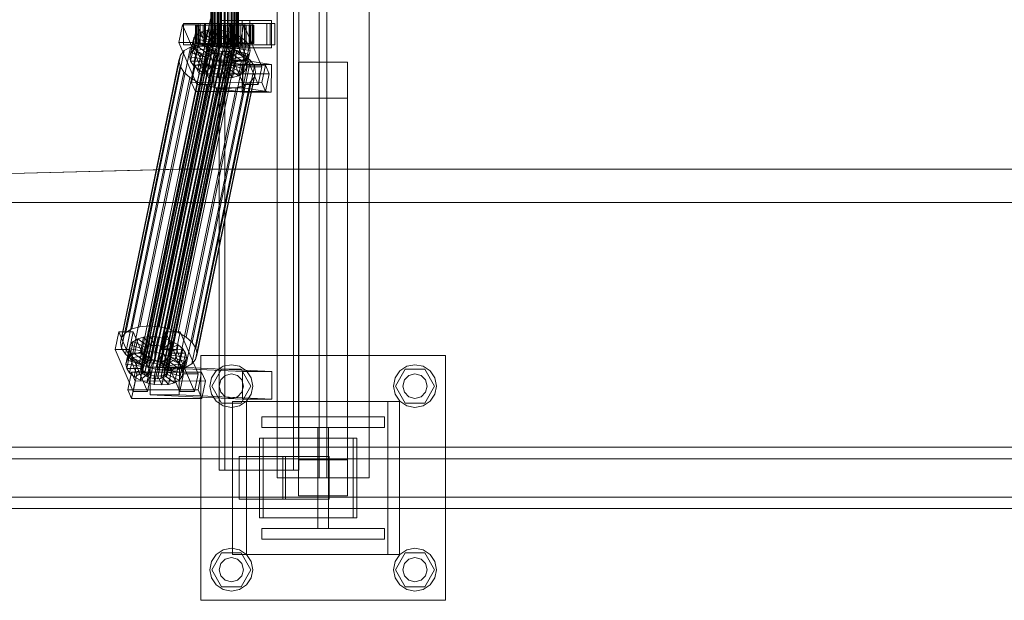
# Model space of a CAD drawing. Header units: millimetres. Extents: x -2233 to 65662, y -50530 to 6847.
# Tile 401 of 656: x 16249 to 16892, y -18510 to -18130. Entities that reach past the tile are written whole.
import ezdxf

# ---------------------------------------------------------------- set-up
doc = ezdxf.new("R2010")
doc.units = ezdxf.units.MM
doc.layers.add('superior_C02', color=7, linetype='Continuous', lineweight=0)

msp = doc.modelspace()

# ---------------------------------------------------------------- linework, layer by layer
at = {"layer": 'superior_C02'}
for p, q in [((16379.065, -17575), (16379.065, -18425)), ((16382.642, -18425), (16382.642, -17575)), ((16416.947, -17570), (16416.947, -18430)), ((16427.556, -18425), (16427.556, -17575)), ((16431.133, -17575), (16431.133, -18425)), ((16444.447, -17570), (16444.447, -18430)), ((16449.447, -18430), (16449.447, -17570)), ((16476.947, -18430), (16476.947, -17570)), ((16373.574, -18148), (16373.574, -17852)), ((16373.785, -18148), (16373.785, -17852)), ((16373.975, -18148), (16373.975, -17852)), ((16374.595, -18148), (16374.595, -17852)), ((16374.962, -18148), (16374.962, -17852)), ((16375.948, -18148), (16375.948, -17852)), ((16376.467, -18148), (16376.467, -17852)), ((16377.752, -18148), (16377.752, -17852)), ((16378.388, -18148), (16378.388, -17852)), ((16379.884, -18148), (16379.884, -17852)), ((16380.594, -18148), (16380.594, -17852)), ((16382.199, -18148), (16382.199, -17852)), ((16382.934, -18148), (16382.934, -17852)), ((16384.539, -18148), (16384.539, -17852)), ((16385.249, -18148), (16385.249, -17852)), ((16386.744, -18148), (16386.744, -17852)), ((16387.381, -18148), (16387.381, -17852)), ((16388.665, -18148), (16388.665, -17852)), ((16389.185, -18148), (16389.185, -17852)), ((16390.17, -18148), (16390.17, -17852)), ((16390.538, -18148), (16390.538, -17852)), ((16391.157, -17852), (16391.157, -18148)), ((16391.347, -18148), (16391.347, -17852)), ((16391.559, -18148), (16391.559, -17852)), ((16354.977, -18133.859), (16352.597, -18145.327)), ((16373.217, -18130), (16352.815, -18228.298)), ((16354.593, -18228.298), (16374.996, -18130)), ((16364.523, -18133.847), (16354.977, -18133.859)), ((16366.728, -18161.391), (16354.977, -18133.859)), ((16365.211, -18133), (16355.665, -18133)), ((16355.665, -18133), (16355.665, -18147)), ((16369.972, -18133), (16355.665, -18133)), ((16362.142, -18145.315), (16364.523, -18133.847)), ((16364.028, -18134), (16363.582, -18134)), ((16363.582, -18134), (16373.574, -18134)), ((16363.582, -18146), (16363.582, -18134)), ((16363.582, -18134), (16364.43, -18134)), ((16365.737, -18134), (16364.028, -18134)), ((16364.028, -18134), (16373.785, -18134)), ((16364.028, -18146), (16364.028, -18134)), ((16364.43, -18134), (16373.975, -18134)), ((16364.43, -18146), (16364.43, -18134)), ((16364.43, -18134), (16366.513, -18134)), ((16364.523, -18133.847), (16376.273, -18161.379)), ((16365.211, -18147), (16365.211, -18133)), ((16365.211, -18133), (16379.517, -18133)), ((16368.594, -18134), (16365.737, -18134)), ((16365.737, -18134), (16374.595, -18134)), ((16365.737, -18146), (16365.737, -18134)), ((16412.331, -18133), (16366.512, -18133)), ((16366.512, -18133), (16366.512, -18147)), ((16369.493, -18133), (16366.512, -18133)), ((16366.513, -18134), (16374.962, -18134)), ((16366.513, -18146), (16366.513, -18134)), ((16366.513, -18134), (16369.691, -18134)), ((16372.402, -18134), (16368.594, -18134)), ((16368.594, -18134), (16375.948, -18134)), ((16368.594, -18146), (16368.594, -18134)), ((16369.493, -18147), (16369.493, -18133)), ((16369.493, -18133), (16415.311, -18133)), ((16369.691, -18134), (16376.467, -18134)), ((16369.691, -18146), (16369.691, -18134)), ((16369.691, -18134), (16373.746, -18134)), ((16369.972, -18147), (16369.972, -18133)), ((16369.972, -18133), (16379.517, -18133)), ((16376.903, -18134), (16372.402, -18134)), ((16372.402, -18134), (16377.752, -18134)), ((16372.402, -18146), (16372.402, -18134)), ((16373.574, -18134), (16373.785, -18134)), ((16373.574, -18134), (16373.574, -18146)), ((16373.975, -18134), (16373.574, -18134)), ((16373.746, -18134), (16378.388, -18134)), ((16373.746, -18146), (16373.746, -18134)), ((16373.746, -18134), (16378.402, -18134)), ((16373.785, -18134), (16374.595, -18134)), ((16373.785, -18134), (16373.785, -18146)), ((16373.975, -18134), (16373.975, -18146)), ((16374.962, -18134), (16373.975, -18134)), ((16374.595, -18134), (16375.948, -18134)), ((16374.595, -18134), (16374.595, -18146)), ((16374.962, -18134), (16374.962, -18146)), ((16376.467, -18134), (16374.962, -18134)), ((16375.948, -18134), (16377.752, -18134)), ((16375.948, -18134), (16375.948, -18146)), ((16376.467, -18134), (16376.467, -18146)), ((16378.388, -18134), (16376.467, -18134)), ((16381.79, -18134), (16376.903, -18134)), ((16376.903, -18134), (16379.884, -18134)), ((16376.903, -18146), (16376.903, -18134)), ((16377.752, -18134), (16379.884, -18134)), ((16377.752, -18134), (16377.752, -18146)), ((16378.388, -18134), (16378.388, -18146)), ((16380.594, -18134), (16378.388, -18134)), ((16378.402, -18134), (16380.594, -18134)), ((16378.402, -18146), (16378.402, -18134)), ((16378.402, -18134), (16383.342, -18134)), ((16379.517, -18133), (16379.517, -18147)), ((16398.967, -18131), (16379.876, -18131)), ((16379.876, -18131), (16379.876, -18149)), ((16394.063, -18131), (16379.876, -18131)), ((16379.884, -18134), (16382.199, -18134)), ((16379.884, -18134), (16379.884, -18146)), ((16380.594, -18134), (16380.594, -18146)), ((16382.934, -18134), (16380.594, -18134)), ((16386.73, -18134), (16381.79, -18134)), ((16381.79, -18134), (16382.199, -18134)), ((16381.79, -18146), (16381.79, -18134)), ((16382.199, -18134), (16384.539, -18134)), ((16382.199, -18134), (16382.199, -18146)), ((16383.342, -18134), (16382.934, -18134)), ((16382.934, -18134), (16382.934, -18146)), ((16385.249, -18134), (16382.934, -18134)), ((16385.523, -18133.821), (16383.142, -18145.289)), ((16383.342, -18146), (16383.342, -18134)), ((16383.342, -18134), (16388.229, -18134)), ((16386.73, -18134), (16384.539, -18134)), ((16384.539, -18134), (16386.744, -18134)), ((16384.539, -18134), (16384.539, -18146)), ((16388.229, -18134), (16385.249, -18134)), ((16385.249, -18134), (16385.249, -18146)), ((16387.381, -18134), (16385.249, -18134)), ((16395.068, -18133.809), (16385.523, -18133.821)), ((16397.273, -18161.353), (16385.523, -18133.821)), ((16395.757, -18133), (16386.211, -18133)), ((16386.211, -18133), (16386.211, -18147)), ((16400.518, -18133), (16386.211, -18133)), ((16391.386, -18134), (16386.73, -18134)), ((16386.73, -18146), (16386.73, -18134)), ((16391.386, -18134), (16386.744, -18134)), ((16386.744, -18134), (16388.665, -18134)), ((16386.744, -18134), (16386.744, -18146)), ((16392.73, -18134), (16387.381, -18134)), ((16387.381, -18134), (16387.381, -18146)), ((16389.185, -18134), (16387.381, -18134)), ((16388.229, -18146), (16388.229, -18134)), ((16388.229, -18134), (16392.73, -18134)), ((16395.441, -18134), (16388.665, -18134)), ((16388.665, -18134), (16390.17, -18134)), ((16388.665, -18134), (16388.665, -18146)), ((16396.539, -18134), (16389.185, -18134)), ((16389.185, -18134), (16389.185, -18146)), ((16390.538, -18134), (16389.185, -18134)), ((16398.619, -18134), (16390.17, -18134)), ((16390.17, -18134), (16391.157, -18134)), ((16390.17, -18134), (16390.17, -18146)), ((16399.395, -18134), (16390.538, -18134)), ((16390.538, -18134), (16390.538, -18146)), ((16391.347, -18134), (16390.538, -18134)), ((16391.157, -18134), (16400.703, -18134)), ((16391.157, -18146), (16391.157, -18134)), ((16391.157, -18134), (16391.559, -18134)), ((16401.104, -18134), (16391.347, -18134)), ((16391.347, -18134), (16391.347, -18146)), ((16391.559, -18134), (16391.347, -18134)), ((16395.441, -18134), (16391.386, -18134)), ((16391.386, -18146), (16391.386, -18134)), ((16401.55, -18134), (16391.559, -18134)), ((16391.559, -18134), (16391.559, -18146)), ((16392.688, -18145.277), (16395.068, -18133.809)), ((16392.73, -18146), (16392.73, -18134)), ((16392.73, -18134), (16396.539, -18134)), ((16394.063, -18149), (16394.063, -18131)), ((16394.063, -18131), (16413.154, -18131)), ((16395.068, -18133.809), (16406.819, -18161.341)), ((16398.619, -18134), (16395.441, -18134)), ((16395.441, -18146), (16395.441, -18134)), ((16395.757, -18147), (16395.757, -18133)), ((16395.757, -18133), (16410.063, -18133)), ((16396.539, -18146), (16396.539, -18134)), ((16396.539, -18134), (16399.395, -18134)), ((16400.703, -18134), (16398.619, -18134)), ((16398.619, -18146), (16398.619, -18134)), ((16398.967, -18149), (16398.967, -18131)), ((16398.967, -18131), (16413.154, -18131)), ((16399.395, -18146), (16399.395, -18134)), ((16399.395, -18134), (16401.104, -18134)), ((16400.518, -18147), (16400.518, -18133)), ((16400.518, -18133), (16410.063, -18133)), ((16400.703, -18134), (16400.703, -18146)), ((16401.55, -18134), (16400.703, -18134)), ((16401.104, -18146), (16401.104, -18134)), ((16401.104, -18134), (16401.55, -18134)), ((16401.55, -18146), (16401.55, -18134)), ((16410.063, -18133), (16410.063, -18147)), ((16412.331, -18147), (16412.331, -18133)), ((16412.331, -18133), (16415.311, -18133)), ((16413.154, -18131), (16413.154, -18149)), ((16415.311, -18133), (16415.311, -18147)), ((16332.096, -18355.022), (16376.471, -18141.224)), ((16334.244, -18354.844), (16378.62, -18141.045)), ((16336.543, -18355.017), (16380.918, -18141.218)), ((16362.33, -18149.985), (16364.37, -18140.156)), ((16364.37, -18140.156), (16362.451, -18142.416)), ((16367.387, -18138.419), (16364.37, -18140.156)), ((16364.37, -18140.156), (16372.85, -18144.203)), ((16365.347, -18148.249), (16367.387, -18138.419)), ((16371.296, -18137.325), (16367.387, -18138.419)), ((16367.387, -18138.419), (16374.28, -18143.38)), ((16369.256, -18147.155), (16371.296, -18137.325)), ((16375.832, -18136.948), (16371.296, -18137.325)), ((16371.296, -18137.325), (16376.131, -18142.862)), ((16373.792, -18146.777), (16375.832, -18136.948)), ((16376.471, -18141.224), (16374.62, -18141.742)), ((16380.684, -18137.313), (16375.832, -18136.948)), ((16375.832, -18136.948), (16378.28, -18142.683)), ((16378.62, -18141.045), (16376.471, -18141.224)), ((16380.918, -18141.218), (16378.62, -18141.045)), ((16378.644, -18147.143), (16380.684, -18137.313)), ((16380.684, -18137.313), (16380.578, -18142.856)), ((16385.523, -18138.396), (16380.684, -18137.313)), ((16383.211, -18141.731), (16380.918, -18141.218)), ((16385.523, -18138.396), (16382.871, -18143.369)), ((16383.483, -18148.226), (16385.523, -18138.396)), ((16390.019, -18140.123), (16385, -18144.188)), ((16390.019, -18140.123), (16385.523, -18138.396)), ((16387.978, -18149.953), (16390.019, -18140.123)), ((16393.864, -18142.377), (16390.019, -18140.123)), ((16327.227, -18331.197), (16365.481, -18146.887)), ((16327.579, -18358.68), (16371.955, -18144.881)), ((16327.857, -18360.017), (16372.232, -18146.218)), ((16327.906, -18357.434), (16372.282, -18143.635)), ((16328.72, -18361.352), (16373.095, -18147.554)), ((16328.815, -18356.363), (16373.191, -18142.565)), ((16330.244, -18355.541), (16374.62, -18141.742)), ((16333.29, -18330.692), (16371.545, -18146.383)), ((16338.835, -18355.53), (16383.211, -18141.731)), ((16339.777, -18331.181), (16378.032, -18146.872)), ((16340.964, -18356.348), (16385.34, -18142.549)), ((16342.786, -18357.415), (16387.161, -18143.617)), ((16344.176, -18358.659), (16388.551, -18144.861)), ((16389.414, -18146.196), (16345.039, -18359.995)), ((16345.316, -18361.332), (16389.692, -18147.533)), ((16352.597, -18145.327), (16362.142, -18145.315)), ((16352.597, -18145.327), (16364.347, -18172.859)), ((16355.665, -18147), (16365.211, -18147)), ((16355.665, -18147), (16369.972, -18147)), ((16359.721, -18154.877), (16361.761, -18145.047)), ((16365.481, -18146.887), (16360.255, -18148.35)), ((16360.306, -18157.698), (16362.347, -18147.868)), ((16360.411, -18152.246), (16362.451, -18142.416)), ((16362.451, -18142.416), (16361.761, -18145.047)), ((16361.761, -18145.047), (16371.615, -18146.52)), ((16361.761, -18145.047), (16362.347, -18147.868)), ((16373.893, -18172.847), (16362.142, -18145.315)), ((16362.347, -18147.868), (16371.892, -18147.856)), ((16362.347, -18147.868), (16364.168, -18150.688)), ((16362.451, -18142.416), (16371.942, -18145.274)), ((16373.574, -18146), (16363.582, -18146)), ((16363.582, -18146), (16364.028, -18146)), ((16364.43, -18146), (16363.582, -18146)), ((16373.785, -18146), (16364.028, -18146)), ((16364.028, -18146), (16365.737, -18146)), ((16373.975, -18146), (16364.43, -18146)), ((16366.513, -18146), (16364.43, -18146)), ((16379.517, -18147), (16365.211, -18147)), ((16365.347, -18148.249), (16369.256, -18147.155)), ((16371.545, -18146.383), (16365.481, -18146.887)), ((16374.595, -18146), (16365.737, -18146)), ((16365.737, -18146), (16368.594, -18146)), ((16366.512, -18147), (16412.331, -18147)), ((16366.512, -18147), (16369.493, -18147)), ((16374.962, -18146), (16366.513, -18146)), ((16369.691, -18146), (16366.513, -18146)), ((16375.948, -18146), (16368.594, -18146)), ((16368.594, -18146), (16372.402, -18146)), ((16369.256, -18147.155), (16373.792, -18146.777)), ((16374.091, -18152.692), (16369.256, -18147.155)), ((16415.311, -18147), (16369.493, -18147)), ((16371.615, -18146.52), (16369.574, -18156.35)), ((16376.467, -18146), (16369.691, -18146)), ((16373.746, -18146), (16369.691, -18146)), ((16371.892, -18147.856), (16369.852, -18157.686)), ((16371.942, -18145.274), (16369.901, -18155.103)), ((16379.517, -18147), (16369.972, -18147)), ((16372.85, -18144.203), (16370.81, -18154.033)), ((16378.032, -18146.872), (16371.545, -18146.383)), ((16371.615, -18146.52), (16371.942, -18145.274)), ((16371.892, -18147.856), (16371.615, -18146.52)), ((16372.755, -18149.192), (16371.892, -18147.856)), ((16371.942, -18145.274), (16372.85, -18144.203)), ((16372.282, -18143.635), (16371.955, -18144.881)), ((16371.955, -18144.881), (16372.232, -18146.218)), ((16372.232, -18146.218), (16373.095, -18147.554)), ((16374.28, -18143.38), (16372.239, -18153.21)), ((16373.191, -18142.565), (16372.282, -18143.635)), ((16377.752, -18146), (16372.402, -18146)), ((16372.402, -18146), (16376.903, -18146)), ((16372.85, -18144.203), (16374.28, -18143.38)), ((16373.095, -18147.554), (16374.485, -18148.798)), ((16374.62, -18141.742), (16373.191, -18142.565)), ((16373.785, -18146), (16373.574, -18146)), ((16373.574, -18146), (16373.975, -18146)), ((16373.975, -18148), (16373.574, -18148)), ((16373.574, -18148), (16373.785, -18148)), ((16378.388, -18146), (16373.746, -18146)), ((16378.402, -18146), (16373.746, -18146)), ((16374.595, -18146), (16373.785, -18146)), ((16373.785, -18148), (16374.595, -18148)), ((16376.24, -18152.513), (16373.792, -18146.777)), ((16373.792, -18146.777), (16378.644, -18147.143)), ((16373.975, -18146), (16374.962, -18146)), ((16374.962, -18148), (16373.975, -18148)), ((16376.131, -18142.862), (16374.091, -18152.692)), ((16374.28, -18143.38), (16376.131, -18142.862)), ((16375.948, -18146), (16374.595, -18146)), ((16374.595, -18148), (16375.948, -18148)), ((16374.962, -18146), (16376.467, -18146)), ((16376.467, -18148), (16374.962, -18148)), ((16377.752, -18146), (16375.948, -18146)), ((16375.948, -18148), (16377.752, -18148)), ((16376.131, -18142.862), (16378.28, -18142.683)), ((16378.28, -18142.683), (16376.24, -18152.513)), ((16376.467, -18146), (16378.388, -18146)), ((16378.388, -18148), (16376.467, -18148)), ((16379.884, -18146), (16376.903, -18146)), ((16376.903, -18146), (16381.79, -18146)), ((16379.884, -18146), (16377.752, -18146)), ((16377.752, -18148), (16379.884, -18148)), ((16384.501, -18148.32), (16378.032, -18146.872)), ((16378.28, -18142.683), (16380.578, -18142.856)), ((16378.388, -18146), (16380.594, -18146)), ((16380.594, -18148), (16378.388, -18148)), ((16380.594, -18146), (16378.402, -18146)), ((16383.342, -18146), (16378.402, -18146)), ((16380.578, -18142.856), (16378.538, -18152.686)), ((16378.538, -18152.686), (16378.644, -18147.143)), ((16378.644, -18147.143), (16383.483, -18148.226)), ((16382.199, -18146), (16379.884, -18146)), ((16379.884, -18148), (16382.199, -18148)), ((16380.578, -18142.856), (16382.871, -18143.369)), ((16380.594, -18146), (16382.934, -18146)), ((16382.934, -18148), (16380.594, -18148)), ((16382.871, -18143.369), (16380.83, -18153.199)), ((16382.199, -18146), (16381.79, -18146)), ((16381.79, -18146), (16386.73, -18146)), ((16384.539, -18146), (16382.199, -18146)), ((16382.199, -18148), (16384.539, -18148)), ((16382.871, -18143.369), (16385, -18144.188)), ((16382.934, -18146), (16383.342, -18146)), ((16382.934, -18146), (16385.249, -18146)), ((16385.249, -18148), (16382.934, -18148)), ((16385, -18144.188), (16382.96, -18154.017)), ((16383.142, -18145.289), (16392.688, -18145.277)), ((16383.142, -18145.289), (16394.893, -18172.821)), ((16385.34, -18142.549), (16383.211, -18141.731)), ((16388.229, -18146), (16383.342, -18146)), ((16386.744, -18146), (16384.539, -18146)), ((16384.539, -18146), (16386.73, -18146)), ((16384.539, -18148), (16386.744, -18148)), ((16386.821, -18145.255), (16384.781, -18155.085)), ((16385, -18144.188), (16386.821, -18145.255)), ((16385.249, -18146), (16388.229, -18146)), ((16385.249, -18146), (16387.381, -18146)), ((16387.381, -18148), (16385.249, -18148)), ((16387.161, -18143.617), (16385.34, -18142.549)), ((16388.211, -18146.499), (16386.171, -18156.329)), ((16386.211, -18147), (16395.757, -18147)), ((16386.211, -18147), (16400.518, -18147)), ((16386.73, -18146), (16391.386, -18146)), ((16388.665, -18146), (16386.744, -18146)), ((16386.744, -18146), (16391.386, -18146)), ((16386.744, -18148), (16388.665, -18148)), ((16393.864, -18142.377), (16386.821, -18145.255)), ((16386.821, -18145.255), (16388.211, -18146.499)), ((16387.034, -18157.665), (16389.074, -18147.835)), ((16388.551, -18144.861), (16387.161, -18143.617)), ((16387.381, -18146), (16392.73, -18146)), ((16387.381, -18146), (16389.185, -18146)), ((16389.185, -18148), (16387.381, -18148)), ((16396.798, -18145.003), (16388.211, -18146.499)), ((16388.211, -18146.499), (16389.074, -18147.835)), ((16392.73, -18146), (16388.229, -18146)), ((16389.414, -18146.196), (16388.551, -18144.861)), ((16390.17, -18146), (16388.665, -18146)), ((16388.665, -18146), (16395.441, -18146)), ((16388.665, -18148), (16390.17, -18148)), ((16389.074, -18147.835), (16398.62, -18147.823)), ((16389.074, -18147.835), (16389.352, -18149.171)), ((16389.185, -18146), (16396.539, -18146)), ((16389.185, -18146), (16390.538, -18146)), ((16390.538, -18148), (16389.185, -18148)), ((16389.365, -18148.779), (16389.692, -18147.533)), ((16389.692, -18147.533), (16389.414, -18146.196)), ((16391.157, -18146), (16390.17, -18146)), ((16390.17, -18146), (16398.619, -18146)), ((16390.17, -18148), (16391.157, -18148)), ((16390.538, -18146), (16399.395, -18146)), ((16390.538, -18146), (16391.347, -18146)), ((16391.347, -18148), (16390.538, -18148)), ((16400.703, -18146), (16391.157, -18146)), ((16391.559, -18146), (16391.157, -18146)), ((16391.157, -18148), (16391.559, -18148)), ((16391.347, -18146), (16401.104, -18146)), ((16391.347, -18146), (16391.559, -18146)), ((16391.559, -18148), (16391.347, -18148)), ((16391.386, -18146), (16395.441, -18146)), ((16391.559, -18146), (16401.55, -18146)), ((16391.824, -18152.207), (16393.864, -18142.377)), ((16404.438, -18172.809), (16392.688, -18145.277)), ((16396.539, -18146), (16392.73, -18146)), ((16396.798, -18145.003), (16393.864, -18142.377)), ((16394.757, -18154.833), (16396.798, -18145.003)), ((16395.441, -18146), (16398.619, -18146)), ((16410.063, -18147), (16395.757, -18147)), ((16399.395, -18146), (16396.539, -18146)), ((16398.62, -18147.823), (16396.579, -18157.653)), ((16398.62, -18147.823), (16396.798, -18145.003)), ((16398.619, -18146), (16400.703, -18146)), ((16399.205, -18150.644), (16398.62, -18147.823)), ((16401.104, -18146), (16399.395, -18146)), ((16410.063, -18147), (16400.518, -18147)), ((16400.703, -18146), (16401.55, -18146)), ((16401.55, -18146), (16401.104, -18146)), ((16415.311, -18147), (16412.331, -18147)), ((16315.402, -18338.003), (16353.656, -18153.694)), ((16317.967, -18334.981), (16356.222, -18150.672)), ((16322, -18332.659), (16360.255, -18148.35)), ((16330.109, -18362.596), (16374.485, -18148.798)), ((16331.931, -18363.664), (16376.306, -18149.865)), ((16334.06, -18364.482), (16378.436, -18150.683)), ((16336.352, -18364.995), (16380.728, -18151.196)), ((16338.651, -18365.168), (16383.026, -18151.369)), ((16340.799, -18364.989), (16385.175, -18151.191)), ((16342.651, -18364.471), (16387.027, -18150.672)), ((16344.08, -18363.648), (16388.456, -18149.85)), ((16344.989, -18362.578), (16389.365, -18148.779)), ((16346.246, -18332.629), (16384.501, -18148.32)), ((16352.255, -18334.938), (16390.51, -18150.629)), ((16353.656, -18153.694), (16352.734, -18157.211)), ((16356.222, -18150.672), (16353.656, -18153.694)), ((16360.255, -18148.35), (16356.222, -18150.672)), ((16357.396, -18337.95), (16395.651, -18153.641)), ((16359.721, -18154.877), (16360.411, -18152.246)), ((16360.411, -18152.246), (16362.33, -18149.985)), ((16369.901, -18155.103), (16360.411, -18152.246)), ((16362.128, -18160.518), (16364.168, -18150.688)), ((16362.33, -18149.985), (16365.347, -18148.249)), ((16370.81, -18154.033), (16362.33, -18149.985)), ((16364.168, -18150.688), (16372.755, -18149.192)), ((16364.168, -18150.688), (16367.102, -18153.314)), ((16365.062, -18163.144), (16367.102, -18153.314)), ((16372.239, -18153.21), (16365.347, -18148.249)), ((16367.102, -18153.314), (16374.145, -18150.436)), ((16367.102, -18153.314), (16370.948, -18155.567)), ((16370.81, -18154.033), (16369.901, -18155.103)), ((16372.755, -18149.192), (16370.715, -18159.022)), ((16372.239, -18153.21), (16370.81, -18154.033)), ((16370.948, -18155.567), (16375.966, -18151.503)), ((16374.145, -18150.436), (16372.104, -18160.266)), ((16374.091, -18152.692), (16372.239, -18153.21)), ((16374.145, -18150.436), (16372.755, -18149.192)), ((16375.966, -18151.503), (16373.926, -18161.333)), ((16376.24, -18152.513), (16374.091, -18152.692)), ((16375.966, -18151.503), (16374.145, -18150.436)), ((16374.485, -18148.798), (16376.306, -18149.865)), ((16375.443, -18157.295), (16378.096, -18152.321)), ((16378.096, -18152.321), (16375.966, -18151.503)), ((16378.096, -18152.321), (16376.055, -18162.151)), ((16378.538, -18152.686), (16376.24, -18152.513)), ((16376.306, -18149.865), (16378.436, -18150.683)), ((16380.388, -18152.835), (16378.096, -18152.321)), ((16380.388, -18152.835), (16378.348, -18162.664)), ((16378.436, -18150.683), (16380.728, -18151.196)), ((16380.83, -18153.199), (16378.538, -18152.686)), ((16379.876, -18149), (16398.967, -18149)), ((16394.063, -18149), (16379.876, -18149)), ((16380.282, -18158.378), (16380.388, -18152.835)), ((16382.686, -18153.008), (16380.388, -18152.835)), ((16382.686, -18153.008), (16380.646, -18162.837)), ((16380.728, -18151.196), (16383.026, -18151.369)), ((16380.83, -18153.199), (16383.483, -18148.226)), ((16382.96, -18154.017), (16380.83, -18153.199)), ((16384.835, -18152.829), (16382.686, -18153.008)), ((16385.134, -18158.743), (16382.686, -18153.008)), ((16384.835, -18152.829), (16382.795, -18162.659)), ((16382.96, -18154.017), (16387.978, -18149.953)), ((16384.781, -18155.085), (16382.96, -18154.017)), ((16383.026, -18151.369), (16385.175, -18151.191)), ((16383.483, -18148.226), (16387.978, -18149.953)), ((16390.51, -18150.629), (16384.501, -18148.32)), ((16386.687, -18152.311), (16384.646, -18162.14)), ((16384.781, -18155.085), (16391.824, -18152.207)), ((16386.687, -18152.311), (16384.835, -18152.829)), ((16389.67, -18158.366), (16384.835, -18152.829)), ((16385.175, -18151.191), (16387.027, -18150.672)), ((16388.116, -18151.488), (16386.075, -18161.318)), ((16388.116, -18151.488), (16386.687, -18152.311)), ((16393.579, -18157.272), (16386.687, -18152.311)), ((16389.025, -18150.417), (16386.984, -18160.247)), ((16387.027, -18150.672), (16388.456, -18149.85)), ((16389.352, -18149.171), (16387.311, -18159.001)), ((16387.978, -18149.953), (16391.824, -18152.207)), ((16389.025, -18150.417), (16388.116, -18151.488)), ((16396.596, -18155.535), (16388.116, -18151.488)), ((16388.456, -18149.85), (16389.365, -18148.779)), ((16389.352, -18149.171), (16389.025, -18150.417)), ((16398.515, -18153.275), (16389.025, -18150.417)), ((16399.205, -18150.644), (16389.352, -18149.171)), ((16395.651, -18153.641), (16390.51, -18150.629)), ((16391.824, -18152.207), (16394.757, -18154.833)), ((16413.154, -18149), (16394.063, -18149)), ((16399.573, -18157.152), (16395.651, -18153.641)), ((16396.475, -18163.105), (16398.515, -18153.275)), ((16396.596, -18155.535), (16398.515, -18153.275)), ((16397.165, -18160.474), (16399.205, -18150.644)), ((16398.515, -18153.275), (16399.205, -18150.644)), ((16413.154, -18149), (16398.967, -18149)), ((16314.479, -18341.52), (16352.734, -18157.211)), ((16352.734, -18157.211), (16353.517, -18160.982)), ((16369.574, -18156.35), (16359.721, -18154.877)), ((16360.306, -18157.698), (16359.721, -18154.877)), ((16369.852, -18157.686), (16360.306, -18157.698)), ((16362.128, -18160.518), (16360.306, -18157.698)), ((16363.374, -18160.247), (16360.994, -18171.715)), ((16361.318, -18341.461), (16399.573, -18157.152)), ((16370.715, -18159.022), (16362.128, -18160.518)), ((16365.062, -18163.144), (16362.128, -18160.518)), ((16409.193, -18160.19), (16363.374, -18160.247)), ((16365.822, -18165.983), (16363.374, -18160.247)), ((16372.104, -18160.266), (16365.062, -18163.144)), ((16368.907, -18165.397), (16370.948, -18155.567)), ((16369.901, -18155.103), (16369.574, -18156.35)), ((16369.574, -18156.35), (16369.852, -18157.686)), ((16369.852, -18157.686), (16370.715, -18159.022)), ((16370.715, -18159.022), (16372.104, -18160.266)), ((16370.948, -18155.567), (16375.443, -18157.295)), ((16372.104, -18160.266), (16373.926, -18161.333)), ((16373.403, -18167.125), (16375.443, -18157.295)), ((16375.672, -18156.962), (16375.424, -18174.943)), ((16375.443, -18157.295), (16380.282, -18158.378)), ((16394.763, -18156.962), (16375.672, -18156.962)), ((16394.181, -18159.83), (16375.672, -18156.962)), ((16378.242, -18168.208), (16380.282, -18158.378)), ((16380.282, -18158.378), (16385.134, -18158.743)), ((16383.094, -18168.573), (16385.134, -18158.743)), ((16386.171, -18156.329), (16384.781, -18155.085)), ((16385.134, -18158.743), (16389.67, -18158.366)), ((16386.075, -18161.318), (16386.984, -18160.247)), ((16386.171, -18156.329), (16394.757, -18154.833)), ((16387.034, -18157.665), (16386.171, -18156.329)), ((16386.984, -18160.247), (16387.311, -18159.001)), ((16386.984, -18160.247), (16396.475, -18163.105)), ((16396.579, -18157.653), (16387.034, -18157.665)), ((16387.311, -18159.001), (16387.034, -18157.665)), ((16387.311, -18159.001), (16397.165, -18160.474)), ((16387.63, -18168.196), (16389.67, -18158.366)), ((16389.67, -18158.366), (16393.579, -18157.272)), ((16391.539, -18167.102), (16393.579, -18157.272)), ((16393.579, -18157.272), (16396.596, -18155.535)), ((16393.933, -18177.811), (16394.181, -18159.83)), ((16394.181, -18159.83), (16413.272, -18159.83)), ((16394.515, -18174.943), (16394.763, -18156.962)), ((16394.556, -18165.365), (16396.596, -18155.535)), ((16394.757, -18154.833), (16396.579, -18157.653)), ((16394.763, -18156.962), (16413.272, -18159.83)), ((16397.165, -18160.474), (16396.475, -18163.105)), ((16396.579, -18157.653), (16397.165, -18160.474)), ((16402.008, -18160.922), (16399.573, -18157.152)), ((16406.812, -18171.658), (16409.193, -18160.19)), ((16409.193, -18160.19), (16411.641, -18165.926)), ((16413.272, -18159.83), (16413.024, -18177.811)), ((16462.947, -18158.246), (16430.947, -18158.246)), ((16430.947, -18158.246), (16430.947, -18181.754)), ((16430.947, -18418.246), (16430.947, -18158.246)), ((16462.947, -18181.754), (16462.947, -18158.246)), ((16462.947, -18418.246), (16462.947, -18158.246)), ((16315.262, -18345.291), (16353.517, -18160.982)), ((16317.698, -18349.061), (16355.953, -18164.752)), ((16353.517, -18160.982), (16355.953, -18164.752)), ((16355.953, -18164.752), (16359.875, -18168.263)), ((16363.442, -18177.451), (16365.822, -18165.983)), ((16402.008, -18160.922), (16363.754, -18345.231)), ((16364.347, -18172.859), (16366.728, -18161.391)), ((16364.537, -18349.002), (16402.792, -18164.693)), ((16368.907, -18165.397), (16365.062, -18163.144)), ((16365.822, -18165.983), (16411.641, -18165.926)), ((16366.728, -18161.391), (16376.273, -18161.379)), ((16373.926, -18161.333), (16368.907, -18165.397)), ((16373.403, -18167.125), (16368.907, -18165.397)), ((16376.055, -18162.151), (16373.403, -18167.125)), ((16378.242, -18168.208), (16373.403, -18167.125)), ((16376.273, -18161.379), (16373.893, -18172.847)), ((16373.926, -18161.333), (16376.055, -18162.151)), ((16376.055, -18162.151), (16378.348, -18162.664)), ((16378.348, -18162.664), (16378.242, -18168.208)), ((16378.348, -18162.664), (16380.646, -18162.837)), ((16380.646, -18162.837), (16382.795, -18162.659)), ((16380.646, -18162.837), (16383.094, -18168.573)), ((16382.795, -18162.659), (16384.646, -18162.14)), ((16382.795, -18162.659), (16387.63, -18168.196)), ((16384.646, -18162.14), (16386.075, -18161.318)), ((16384.646, -18162.14), (16391.539, -18167.102)), ((16386.075, -18161.318), (16394.556, -18165.365)), ((16391.539, -18167.102), (16387.63, -18168.196)), ((16394.556, -18165.365), (16391.539, -18167.102)), ((16396.475, -18163.105), (16394.556, -18165.365)), ((16394.893, -18172.821), (16397.273, -18161.353)), ((16397.273, -18161.353), (16406.819, -18161.341)), ((16401.869, -18168.21), (16402.792, -18164.693)), ((16402.792, -18164.693), (16402.008, -18160.922)), ((16406.819, -18161.341), (16404.438, -18172.809)), ((16411.641, -18165.926), (16409.261, -18177.394)), ((16321.62, -18352.572), (16359.875, -18168.263)), ((16326.761, -18355.584), (16365.015, -18171.275)), ((16332.77, -18357.893), (16371.025, -18173.584)), ((16357.016, -18357.863), (16395.27, -18173.554)), ((16359.875, -18168.263), (16365.015, -18171.275)), ((16360.994, -18171.715), (16406.812, -18171.658)), ((16360.994, -18171.715), (16363.442, -18177.451)), ((16361.049, -18355.541), (16399.304, -18171.232)), ((16363.614, -18352.519), (16401.869, -18168.21)), ((16373.893, -18172.847), (16364.347, -18172.859)), ((16365.015, -18171.275), (16371.025, -18173.584)), ((16371.025, -18173.584), (16377.494, -18175.032)), ((16383.094, -18168.573), (16378.242, -18168.208)), ((16387.63, -18168.196), (16383.094, -18168.573)), ((16390.044, -18175.016), (16395.27, -18173.554)), ((16404.438, -18172.809), (16394.893, -18172.821)), ((16395.27, -18173.554), (16399.304, -18171.232)), ((16399.304, -18171.232), (16401.869, -18168.21)), ((16409.261, -18177.394), (16406.812, -18171.658)), ((16339.239, -18359.341), (16377.494, -18175.032)), ((16345.726, -18359.83), (16383.981, -18175.521)), ((16351.789, -18359.326), (16390.044, -18175.016)), ((16409.261, -18177.394), (16363.442, -18177.451)), ((16375.424, -18174.943), (16394.515, -18174.943)), ((16393.933, -18177.811), (16375.424, -18174.943)), ((16377.494, -18175.032), (16383.981, -18175.521)), ((16383.981, -18175.521), (16390.044, -18175.016)), ((16413.024, -18177.811), (16393.933, -18177.811)), ((16413.024, -18177.811), (16394.515, -18174.943)), ((16430.947, -18181.754), (16462.947, -18181.754)), ((16430.947, -18181.754), (16430.947, -18441.754)), ((16462.947, -18441.754), (16462.947, -18181.754)), ((16352.815, -18228.298), (15456.681, -18250)), ((15458.459, -18250), (16354.593, -18228.298)), ((16352.815, -18228.298), (16354.593, -18228.298)), ((17288.772, -18228.298), (16352.815, -18228.298)), ((16354.593, -18228.298), (17290.55, -18228.298)), ((24634.01, -18250), (15575.415, -18250)), ((15576.913, -18250), (24635.508, -18250)), ((16313.322, -18334.551), (16310.942, -18346.02)), ((16322.867, -18334.539), (16313.322, -18334.551)), ((16325.073, -18362.083), (16313.322, -18334.551)), ((16317.967, -18334.981), (16322, -18332.659)), ((16320.487, -18346.008), (16322.867, -18334.539)), ((16322, -18332.659), (16327.227, -18331.197)), ((16322.867, -18334.539), (16334.618, -18362.071)), ((16327.227, -18331.197), (16333.29, -18330.692)), ((16333.29, -18330.692), (16339.777, -18331.181)), ((16339.777, -18331.181), (16346.246, -18332.629)), ((16343.868, -18334.513), (16341.487, -18345.981)), ((16353.413, -18334.501), (16343.868, -18334.513)), ((16355.618, -18362.045), (16343.868, -18334.513)), ((16346.246, -18332.629), (16352.255, -18334.938)), ((16351.033, -18345.969), (16353.413, -18334.501)), ((16353.413, -18334.501), (16365.164, -18362.033)), ((16314.479, -18341.52), (16315.402, -18338.003)), ((16315.402, -18338.003), (16317.967, -18334.981)), ((16320.674, -18350.678), (16322.715, -18340.848)), ((16322.715, -18340.848), (16320.796, -18343.108)), ((16325.732, -18339.111), (16322.715, -18340.848)), ((16322.715, -18340.848), (16331.195, -18344.895)), ((16323.691, -18348.941), (16325.732, -18339.111)), ((16329.641, -18338.017), (16325.732, -18339.111)), ((16325.732, -18339.111), (16332.624, -18344.073)), ((16327.601, -18347.847), (16329.641, -18338.017)), ((16334.177, -18337.64), (16329.641, -18338.017)), ((16329.641, -18338.017), (16334.476, -18343.554)), ((16332.136, -18347.47), (16334.177, -18337.64)), ((16339.029, -18338.005), (16334.177, -18337.64)), ((16334.177, -18337.64), (16336.625, -18343.376)), ((16336.989, -18347.835), (16339.029, -18338.005)), ((16339.029, -18338.005), (16338.923, -18343.549)), ((16343.868, -18339.088), (16339.029, -18338.005)), ((16343.868, -18339.088), (16341.215, -18344.062)), ((16341.828, -18348.918), (16343.868, -18339.088)), ((16348.363, -18340.816), (16343.345, -18344.88)), ((16348.363, -18340.816), (16343.868, -18339.088)), ((16346.323, -18350.645), (16348.363, -18340.816)), ((16352.209, -18343.069), (16348.363, -18340.816)), ((16352.255, -18334.938), (16357.396, -18337.95)), ((16357.396, -18337.95), (16361.318, -18341.461)), ((16310.942, -18346.02), (16320.487, -18346.008)), ((16310.942, -18346.02), (16322.692, -18373.551)), ((16315.262, -18345.291), (16314.479, -18341.52)), ((16317.698, -18349.061), (16315.262, -18345.291)), ((16318.065, -18355.569), (16320.106, -18345.739)), ((16318.755, -18352.938), (16320.796, -18343.108)), ((16320.796, -18343.108), (16320.106, -18345.739)), ((16320.106, -18345.739), (16329.96, -18347.212)), ((16320.106, -18345.739), (16320.692, -18348.56)), ((16332.238, -18373.539), (16320.487, -18346.008)), ((16320.796, -18343.108), (16330.286, -18345.966)), ((16327.601, -18347.847), (16332.136, -18347.47)), ((16329.96, -18347.212), (16327.919, -18357.042)), ((16330.286, -18345.966), (16328.246, -18355.796)), ((16331.195, -18344.895), (16329.155, -18354.725)), ((16329.96, -18347.212), (16330.286, -18345.966)), ((16330.237, -18348.548), (16329.96, -18347.212)), ((16330.286, -18345.966), (16331.195, -18344.895)), ((16332.624, -18344.073), (16330.584, -18353.902)), ((16331.195, -18344.895), (16332.624, -18344.073)), ((16334.584, -18353.205), (16332.136, -18347.47)), ((16332.136, -18347.47), (16336.989, -18347.835)), ((16334.476, -18343.554), (16332.436, -18353.384)), ((16332.624, -18344.073), (16334.476, -18343.554)), ((16334.476, -18343.554), (16336.625, -18343.376)), ((16336.625, -18343.376), (16334.584, -18353.205)), ((16336.625, -18343.376), (16338.923, -18343.549)), ((16338.923, -18343.549), (16336.883, -18353.378)), ((16338.923, -18343.549), (16341.215, -18344.062)), ((16341.215, -18344.062), (16339.175, -18353.892)), ((16341.215, -18344.062), (16343.345, -18344.88)), ((16343.345, -18344.88), (16341.304, -18354.71)), ((16341.487, -18345.981), (16351.033, -18345.969)), ((16341.487, -18345.981), (16353.238, -18373.513)), ((16345.166, -18345.947), (16343.126, -18355.777)), ((16343.345, -18344.88), (16345.166, -18345.947)), ((16346.556, -18347.191), (16344.516, -18357.021)), ((16352.209, -18343.069), (16345.166, -18345.947)), ((16345.166, -18345.947), (16346.556, -18347.191)), ((16355.143, -18345.695), (16346.556, -18347.191)), ((16346.556, -18347.191), (16347.419, -18348.527)), ((16350.169, -18352.899), (16352.209, -18343.069)), ((16362.783, -18373.501), (16351.033, -18345.969)), ((16355.143, -18345.695), (16352.209, -18343.069)), ((16353.102, -18355.525), (16355.143, -18345.695)), ((16356.964, -18348.515), (16355.143, -18345.695)), ((16361.318, -18341.461), (16363.754, -18345.231)), ((16363.754, -18345.231), (16364.537, -18349.002)), ((16321.62, -18352.572), (16317.698, -18349.061)), ((16318.065, -18355.569), (16318.755, -18352.938)), ((16318.651, -18358.39), (16320.692, -18348.56)), ((16318.755, -18352.938), (16320.674, -18350.678)), ((16328.246, -18355.796), (16318.755, -18352.938)), ((16320.473, -18361.21), (16322.513, -18351.38)), ((16320.674, -18350.678), (16323.691, -18348.941)), ((16329.155, -18354.725), (16320.674, -18350.678)), ((16320.692, -18348.56), (16330.237, -18348.548)), ((16320.692, -18348.56), (16322.513, -18351.38)), ((16326.761, -18355.584), (16321.62, -18352.572)), ((16322.513, -18351.38), (16331.1, -18349.884)), ((16322.513, -18351.38), (16325.447, -18354.006)), ((16323.691, -18348.941), (16327.601, -18347.847)), ((16330.584, -18353.902), (16323.691, -18348.941)), ((16325.447, -18354.006), (16332.49, -18351.128)), ((16332.436, -18353.384), (16327.601, -18347.847)), ((16330.237, -18348.548), (16328.197, -18358.378)), ((16331.1, -18349.884), (16329.06, -18359.714)), ((16330.584, -18353.902), (16329.155, -18354.725)), ((16329.293, -18356.26), (16334.311, -18352.196)), ((16331.1, -18349.884), (16330.237, -18348.548)), ((16332.49, -18351.128), (16330.449, -18360.958)), ((16332.436, -18353.384), (16330.584, -18353.902)), ((16332.49, -18351.128), (16331.1, -18349.884)), ((16334.311, -18352.196), (16332.271, -18362.025)), ((16334.584, -18353.205), (16332.436, -18353.384)), ((16334.311, -18352.196), (16332.49, -18351.128)), ((16333.788, -18357.987), (16336.441, -18353.014)), ((16336.441, -18353.014), (16334.311, -18352.196)), ((16336.441, -18353.014), (16334.4, -18362.843)), ((16336.883, -18353.378), (16334.584, -18353.205)), ((16338.733, -18353.527), (16336.441, -18353.014)), ((16338.733, -18353.527), (16336.692, -18363.357)), ((16336.883, -18353.378), (16336.989, -18347.835)), ((16339.175, -18353.892), (16336.883, -18353.378)), ((16336.989, -18347.835), (16341.828, -18348.918)), ((16338.627, -18359.07), (16338.733, -18353.527)), ((16341.031, -18353.7), (16338.733, -18353.527)), ((16341.031, -18353.7), (16338.991, -18363.53)), ((16339.175, -18353.892), (16341.828, -18348.918)), ((16341.304, -18354.71), (16339.175, -18353.892)), ((16343.18, -18353.521), (16341.031, -18353.7)), ((16343.479, -18359.436), (16341.031, -18353.7)), ((16343.18, -18353.521), (16341.139, -18363.351)), ((16341.304, -18354.71), (16346.323, -18350.645)), ((16341.828, -18348.918), (16346.323, -18350.645)), ((16345.031, -18353.003), (16342.991, -18362.833)), ((16343.126, -18355.777), (16350.169, -18352.899)), ((16345.031, -18353.003), (16343.18, -18353.521)), ((16348.015, -18359.058), (16343.18, -18353.521)), ((16346.461, -18352.18), (16344.42, -18362.01)), ((16346.461, -18352.18), (16345.031, -18353.003)), ((16351.924, -18357.964), (16345.031, -18353.003)), ((16347.37, -18351.109), (16345.329, -18360.939)), ((16345.379, -18358.357), (16347.419, -18348.527)), ((16347.696, -18349.863), (16345.656, -18359.693)), ((16346.323, -18350.645), (16350.169, -18352.899)), ((16347.37, -18351.109), (16346.461, -18352.18)), ((16354.941, -18356.228), (16346.461, -18352.18)), ((16347.696, -18349.863), (16347.37, -18351.109)), ((16356.86, -18353.967), (16347.37, -18351.109)), ((16347.419, -18348.527), (16356.964, -18348.515)), ((16347.419, -18348.527), (16347.696, -18349.863)), ((16357.55, -18351.336), (16347.696, -18349.863)), ((16350.169, -18352.899), (16353.102, -18355.525)), ((16354.82, -18363.797), (16356.86, -18353.967)), ((16356.964, -18348.515), (16354.924, -18358.345)), ((16354.941, -18356.228), (16356.86, -18353.967)), ((16355.51, -18361.166), (16357.55, -18351.336)), ((16356.86, -18353.967), (16357.55, -18351.336)), ((16357.55, -18351.336), (16356.964, -18348.515)), ((16363.614, -18352.519), (16361.049, -18355.541)), ((16364.537, -18349.002), (16363.614, -18352.519)), ((16366.947, -18510), (16366.947, -18350)), ((16366.947, -18350), (16526.947, -18350)), ((16526.947, -18350), (16526.947, -18510)), ((16327.919, -18357.042), (16318.065, -18355.569)), ((16318.651, -18358.39), (16318.065, -18355.569)), ((16328.197, -18358.378), (16318.651, -18358.39)), ((16320.473, -18361.21), (16318.651, -18358.39)), ((16329.06, -18359.714), (16320.473, -18361.21)), ((16323.407, -18363.836), (16325.447, -18354.006)), ((16325.447, -18354.006), (16329.293, -18356.26)), ((16332.77, -18357.893), (16326.761, -18355.584)), ((16327.252, -18366.09), (16329.293, -18356.26)), ((16327.579, -18358.68), (16327.906, -18357.434)), ((16327.857, -18360.017), (16327.579, -18358.68)), ((16328.72, -18361.352), (16327.857, -18360.017)), ((16327.906, -18357.434), (16328.815, -18356.363)), ((16328.246, -18355.796), (16327.919, -18357.042)), ((16327.919, -18357.042), (16328.197, -18358.378)), ((16328.197, -18358.378), (16329.06, -18359.714)), ((16329.155, -18354.725), (16328.246, -18355.796)), ((16328.815, -18356.363), (16330.244, -18355.541)), ((16329.06, -18359.714), (16330.449, -18360.958)), ((16329.293, -18356.26), (16333.788, -18357.987)), ((16330.244, -18355.541), (16332.096, -18355.022)), ((16331.748, -18367.817), (16333.788, -18357.987)), ((16332.096, -18355.022), (16334.244, -18354.844)), ((16339.239, -18359.341), (16332.77, -18357.893)), ((16333.788, -18357.987), (16338.627, -18359.07)), ((16333.931, -18357.646), (16333.855, -18375.644)), ((16353.022, -18357.646), (16333.931, -18357.646)), ((16394.324, -18360.514), (16333.931, -18357.646)), ((16334.244, -18354.844), (16336.543, -18355.017)), ((16336.543, -18355.017), (16338.835, -18355.53)), ((16336.586, -18368.9), (16338.627, -18359.07)), ((16338.627, -18359.07), (16343.479, -18359.436)), ((16338.835, -18355.53), (16340.964, -18356.348)), ((16345.726, -18359.83), (16339.239, -18359.341)), ((16340.964, -18356.348), (16342.786, -18357.415)), ((16343.126, -18355.777), (16341.304, -18354.71)), ((16341.439, -18369.265), (16343.479, -18359.436)), ((16342.786, -18357.415), (16344.176, -18358.659)), ((16344.516, -18357.021), (16343.126, -18355.777)), ((16343.479, -18359.436), (16348.015, -18359.058)), ((16344.176, -18358.659), (16345.039, -18359.995)), ((16344.516, -18357.021), (16353.102, -18355.525)), ((16345.379, -18358.357), (16344.516, -18357.021)), ((16345.039, -18359.995), (16345.316, -18361.332)), ((16345.329, -18360.939), (16345.656, -18359.693)), ((16354.924, -18358.345), (16345.379, -18358.357)), ((16345.656, -18359.693), (16345.379, -18358.357)), ((16345.656, -18359.693), (16355.51, -18361.166)), ((16351.789, -18359.326), (16345.726, -18359.83)), ((16345.975, -18368.888), (16348.015, -18359.058)), ((16348.015, -18359.058), (16351.924, -18357.964)), ((16349.884, -18367.794), (16351.924, -18357.964)), ((16357.016, -18357.863), (16351.789, -18359.326)), ((16351.924, -18357.964), (16354.941, -18356.228)), ((16352.901, -18366.057), (16354.941, -18356.228)), ((16352.946, -18375.644), (16353.022, -18357.646)), ((16353.022, -18357.646), (16413.415, -18360.514)), ((16353.102, -18355.525), (16354.924, -18358.345)), ((16354.924, -18358.345), (16355.51, -18361.166)), ((16361.049, -18355.541), (16357.016, -18357.863)), ((16374.012, -18364.642), (16377.047, -18360.101)), ((16374.147, -18370), (16380.547, -18358.915)), ((16377.047, -18360.101), (16381.589, -18357.066)), ((16380.547, -18358.915), (16393.347, -18358.915)), ((16381.589, -18357.066), (16386.947, -18356)), ((16386.947, -18356), (16392.304, -18357.066)), ((16392.304, -18357.066), (16396.846, -18360.101)), ((16393.347, -18358.915), (16399.747, -18370)), ((16396.846, -18360.101), (16399.881, -18364.642)), ((16494.012, -18364.642), (16497.047, -18360.101)), ((16494.147, -18370), (16500.547, -18358.915)), ((16497.047, -18360.101), (16501.589, -18357.066)), ((16500.547, -18358.915), (16513.347, -18358.915)), ((16501.589, -18357.066), (16506.947, -18356)), ((16506.947, -18356), (16512.304, -18357.066)), ((16512.304, -18357.066), (16516.846, -18360.101)), ((16513.347, -18358.915), (16519.747, -18370)), ((16516.846, -18360.101), (16519.881, -18364.642)), ((16321.719, -18360.939), (16319.339, -18372.408)), ((16323.407, -18363.836), (16320.473, -18361.21)), ((16367.538, -18360.882), (16321.719, -18360.939)), ((16324.167, -18366.675), (16321.719, -18360.939)), ((16321.787, -18378.143), (16324.167, -18366.675)), ((16322.692, -18373.551), (16325.073, -18362.083)), ((16330.449, -18360.958), (16323.407, -18363.836)), ((16327.252, -18366.09), (16323.407, -18363.836)), ((16324.167, -18366.675), (16369.986, -18366.618)), ((16325.073, -18362.083), (16334.618, -18362.071)), ((16332.271, -18362.025), (16327.252, -18366.09)), ((16331.748, -18367.817), (16327.252, -18366.09)), ((16330.109, -18362.596), (16328.72, -18361.352)), ((16331.931, -18363.664), (16330.109, -18362.596)), ((16330.449, -18360.958), (16332.271, -18362.025)), ((16334.4, -18362.843), (16331.748, -18367.817)), ((16334.06, -18364.482), (16331.931, -18363.664)), ((16334.618, -18362.071), (16332.238, -18373.539)), ((16332.271, -18362.025), (16334.4, -18362.843)), ((16336.352, -18364.995), (16334.06, -18364.482)), ((16334.4, -18362.843), (16336.692, -18363.357)), ((16338.651, -18365.168), (16336.352, -18364.995)), ((16336.692, -18363.357), (16336.586, -18368.9)), ((16336.692, -18363.357), (16338.991, -18363.53)), ((16340.799, -18364.989), (16338.651, -18365.168)), ((16338.991, -18363.53), (16341.139, -18363.351)), ((16338.991, -18363.53), (16341.439, -18369.265)), ((16342.651, -18364.471), (16340.799, -18364.989)), ((16341.139, -18363.351), (16342.991, -18362.833)), ((16341.139, -18363.351), (16345.975, -18368.888)), ((16344.08, -18363.648), (16342.651, -18364.471)), ((16342.991, -18362.833), (16344.42, -18362.01)), ((16342.991, -18362.833), (16349.884, -18367.794)), ((16344.989, -18362.578), (16344.08, -18363.648)), ((16344.42, -18362.01), (16345.329, -18360.939)), ((16344.42, -18362.01), (16352.901, -18366.057)), ((16345.316, -18361.332), (16344.989, -18362.578)), ((16345.329, -18360.939), (16354.82, -18363.797)), ((16352.901, -18366.057), (16349.884, -18367.794)), ((16354.82, -18363.797), (16352.901, -18366.057)), ((16353.238, -18373.513), (16355.618, -18362.045)), ((16355.51, -18361.166), (16354.82, -18363.797)), ((16355.618, -18362.045), (16365.164, -18362.033)), ((16365.164, -18362.033), (16362.783, -18373.501)), ((16365.157, -18372.35), (16367.538, -18360.882)), ((16367.538, -18360.882), (16369.986, -18366.618)), ((16369.986, -18366.618), (16367.605, -18378.086)), ((16372.947, -18370), (16374.012, -18364.642)), ((16378.947, -18370), (16380.018, -18366)), ((16380.018, -18366), (16382.947, -18363.072)), ((16382.947, -18363.072), (16386.947, -18362)), ((16386.947, -18362), (16390.947, -18363.072)), ((16390.947, -18363.072), (16393.875, -18366)), ((16393.875, -18366), (16394.947, -18370)), ((16394.248, -18378.512), (16394.324, -18360.514)), ((16394.324, -18360.514), (16413.415, -18360.514)), ((16399.881, -18364.642), (16400.947, -18370)), ((16413.415, -18360.514), (16413.339, -18378.512)), ((16492.947, -18370), (16494.012, -18364.642)), ((16498.947, -18370), (16500.018, -18366)), ((16500.018, -18366), (16502.947, -18363.072)), ((16502.947, -18363.072), (16506.947, -18362)), ((16506.947, -18362), (16510.947, -18363.072)), ((16510.947, -18363.072), (16513.875, -18366)), ((16513.875, -18366), (16514.947, -18370)), ((16519.881, -18364.642), (16520.947, -18370)), ((16319.339, -18372.408), (16365.157, -18372.35)), ((16319.339, -18372.408), (16321.787, -18378.143)), ((16336.586, -18368.9), (16331.748, -18367.817)), ((16341.439, -18369.265), (16336.586, -18368.9)), ((16345.975, -18368.888), (16341.439, -18369.265)), ((16349.884, -18367.794), (16345.975, -18368.888)), ((16367.605, -18378.086), (16365.157, -18372.35)), ((16374.012, -18375.358), (16372.947, -18370)), ((16380.547, -18381.085), (16374.147, -18370)), ((16380.018, -18374), (16378.947, -18370)), ((16399.747, -18370), (16393.347, -18381.085)), ((16394.947, -18370), (16393.875, -18374)), ((16400.947, -18370), (16399.881, -18375.358)), ((16494.012, -18375.358), (16492.947, -18370)), ((16500.547, -18381.085), (16494.147, -18370)), ((16500.018, -18374), (16498.947, -18370)), ((16519.747, -18370), (16513.347, -18381.085)), ((16514.947, -18370), (16513.875, -18374)), ((16520.947, -18370), (16519.881, -18375.358)), ((16367.605, -18378.086), (16321.787, -18378.143)), ((16332.238, -18373.539), (16322.692, -18373.551)), ((16333.855, -18375.644), (16352.946, -18375.644)), ((16394.248, -18378.512), (16333.855, -18375.644)), ((16413.339, -18378.512), (16352.946, -18375.644)), ((16362.783, -18373.501), (16353.238, -18373.513)), ((16377.047, -18379.899), (16374.012, -18375.358)), ((16382.947, -18376.928), (16380.018, -18374)), ((16386.947, -18378), (16382.947, -18376.928)), ((16390.947, -18376.928), (16386.947, -18378)), ((16393.875, -18374), (16390.947, -18376.928)), ((16413.339, -18378.512), (16394.248, -18378.512)), ((16399.881, -18375.358), (16396.846, -18379.899)), ((16497.047, -18379.899), (16494.012, -18375.358)), ((16502.947, -18376.928), (16500.018, -18374)), ((16506.947, -18378), (16502.947, -18376.928)), ((16510.947, -18376.928), (16506.947, -18378)), ((16513.875, -18374), (16510.947, -18376.928)), ((16519.881, -18375.358), (16516.846, -18379.899)), ((16381.589, -18382.934), (16377.047, -18379.899)), ((16393.347, -18381.085), (16380.547, -18381.085)), ((16386.947, -18384), (16381.589, -18382.934)), ((16392.304, -18382.934), (16386.947, -18384)), ((16387.605, -18480), (16387.605, -18380)), ((16387.605, -18380), (16489.322, -18380)), ((16396.846, -18379.899), (16392.304, -18382.934)), ((16396.947, -18480), (16396.947, -18380)), ((16396.947, -18380), (16496.947, -18380)), ((16489.322, -18380), (16489.322, -18480)), ((16496.947, -18380), (16496.947, -18480)), ((16501.589, -18382.934), (16497.047, -18379.899)), ((16513.347, -18381.085), (16500.547, -18381.085)), ((16506.947, -18384), (16501.589, -18382.934)), ((16512.304, -18382.934), (16506.947, -18384)), ((16516.846, -18379.899), (16512.304, -18382.934)), ((16406.947, -18397), (16406.947, -18390)), ((16406.947, -18390), (16486.947, -18390)), ((16486.947, -18390), (16486.947, -18397)), ((16486.947, -18397), (16406.947, -18397)), ((16443.447, -18463), (16443.447, -18397)), ((16443.447, -18397), (16450.447, -18397)), ((16450.447, -18397), (16450.447, -18463)), ((16466.511, -18404), (16405.42, -18404)), ((16405.42, -18404), (16405.42, -18456)), ((16407.805, -18404), (16405.42, -18404)), ((16407.805, -18456), (16407.805, -18404)), ((16407.805, -18404), (16468.896, -18404)), ((16466.511, -18456), (16466.511, -18404)), ((16466.511, -18404), (16468.896, -18404)), ((16468.896, -18404), (16468.896, -18456)), ((17048.368, -18410), (15902.908, -18410)), ((15914.83, -18410), (17060.29, -18410)), ((17104.829, -18410), (15939.698, -18410)), ((15951.957, -18410), (17117.088, -18410)), ((17048.41, -18417.5), (15939.909, -18417.5)), ((15951.746, -18417.5), (17060.248, -18417.5)), ((16420.609, -18416), (16391.973, -18416)), ((16391.973, -18416), (16391.973, -18444)), ((16422.244, -18416), (16391.973, -18416)), ((16420.609, -18444), (16420.609, -18416)), ((16420.609, -18416), (16450.88, -18416)), ((16422.244, -18444), (16422.244, -18416)), ((16422.244, -18416), (16450.88, -18416)), ((16430.947, -18441.754), (16430.947, -18418.246)), ((16430.947, -18418.246), (16462.947, -18418.246)), ((16450.88, -18416), (16450.88, -18444)), ((16462.947, -18418.246), (16462.947, -18441.754)), ((16379.065, -18425), (16427.556, -18425)), ((16379.065, -18425), (16382.642, -18425)), ((16431.133, -18425), (16382.642, -18425)), ((16476.947, -18430), (16416.947, -18430)), ((16431.133, -18425), (16427.556, -18425)), ((16449.447, -18430), (16444.447, -18430)), ((15939.909, -18442.5), (17048.41, -18442.5)), ((15951.746, -18442.5), (17060.248, -18442.5)), ((16391.973, -18444), (16420.609, -18444)), ((16391.973, -18444), (16422.244, -18444)), ((16450.88, -18444), (16420.609, -18444)), ((16450.88, -18444), (16422.244, -18444)), ((16462.947, -18441.754), (16430.947, -18441.754)), ((15902.908, -18450), (17048.368, -18450)), ((15914.83, -18450), (17060.29, -18450)), ((15939.698, -18450), (17104.829, -18450)), ((15951.957, -18450), (17117.088, -18450)), ((16405.42, -18456), (16466.511, -18456)), ((16405.42, -18456), (16407.805, -18456)), ((16468.896, -18456), (16407.805, -18456)), ((16468.896, -18456), (16466.511, -18456)), ((16406.947, -18470), (16406.947, -18463)), ((16406.947, -18463), (16486.947, -18463)), ((16450.447, -18463), (16443.447, -18463)), ((16486.947, -18463), (16486.947, -18470)), ((16381.589, -18477.066), (16386.947, -18476)), ((16386.947, -18476), (16392.304, -18477.066)), ((16486.947, -18470), (16406.947, -18470)), ((16501.589, -18477.066), (16506.947, -18476)), ((16506.947, -18476), (16512.304, -18477.066)), ((16374.012, -18484.642), (16377.047, -18480.101)), ((16374.147, -18490), (16380.547, -18478.915)), ((16377.047, -18480.101), (16381.589, -18477.066)), ((16380.547, -18478.915), (16393.347, -18478.915)), ((16382.947, -18483.072), (16386.947, -18482)), ((16386.947, -18482), (16390.947, -18483.072)), ((16489.322, -18480), (16387.605, -18480)), ((16392.304, -18477.066), (16396.846, -18480.101)), ((16393.347, -18478.915), (16399.747, -18490)), ((16396.846, -18480.101), (16399.881, -18484.642)), ((16496.947, -18480), (16396.947, -18480)), ((16494.012, -18484.642), (16497.047, -18480.101)), ((16494.147, -18490), (16500.547, -18478.915)), ((16497.047, -18480.101), (16501.589, -18477.066)), ((16500.547, -18478.915), (16513.347, -18478.915)), ((16502.947, -18483.072), (16506.947, -18482)), ((16506.947, -18482), (16510.947, -18483.072)), ((16512.304, -18477.066), (16516.846, -18480.101)), ((16513.347, -18478.915), (16519.747, -18490)), ((16516.846, -18480.101), (16519.881, -18484.642)), ((16372.947, -18490), (16374.012, -18484.642)), ((16378.947, -18490), (16380.018, -18486)), ((16380.018, -18486), (16382.947, -18483.072)), ((16390.947, -18483.072), (16393.875, -18486)), ((16393.875, -18486), (16394.947, -18490)), ((16399.881, -18484.642), (16400.947, -18490)), ((16492.947, -18490), (16494.012, -18484.642)), ((16498.947, -18490), (16500.018, -18486)), ((16500.018, -18486), (16502.947, -18483.072)), ((16510.947, -18483.072), (16513.875, -18486)), ((16513.875, -18486), (16514.947, -18490)), ((16519.881, -18484.642), (16520.947, -18490)), ((16374.012, -18495.358), (16372.947, -18490)), ((16377.047, -18499.899), (16374.012, -18495.358)), ((16380.547, -18501.085), (16374.147, -18490)), ((16380.018, -18494), (16378.947, -18490)), ((16382.947, -18496.928), (16380.018, -18494)), ((16393.875, -18494), (16390.947, -18496.928)), ((16399.747, -18490), (16393.347, -18501.085)), ((16394.947, -18490), (16393.875, -18494)), ((16399.881, -18495.358), (16396.846, -18499.899)), ((16400.947, -18490), (16399.881, -18495.358)), ((16494.012, -18495.358), (16492.947, -18490)), ((16497.047, -18499.899), (16494.012, -18495.358)), ((16500.547, -18501.085), (16494.147, -18490)), ((16500.018, -18494), (16498.947, -18490)), ((16502.947, -18496.928), (16500.018, -18494)), ((16513.875, -18494), (16510.947, -18496.928)), ((16519.747, -18490), (16513.347, -18501.085)), ((16514.947, -18490), (16513.875, -18494)), ((16519.881, -18495.358), (16516.846, -18499.899)), ((16520.947, -18490), (16519.881, -18495.358)), ((16381.589, -18502.934), (16377.047, -18499.899)), ((16393.347, -18501.085), (16380.547, -18501.085)), ((16386.947, -18498), (16382.947, -18496.928)), ((16390.947, -18496.928), (16386.947, -18498)), ((16396.846, -18499.899), (16392.304, -18502.934)), ((16501.589, -18502.934), (16497.047, -18499.899)), ((16513.347, -18501.085), (16500.547, -18501.085)), ((16506.947, -18498), (16502.947, -18496.928)), ((16510.947, -18496.928), (16506.947, -18498)), ((16516.846, -18499.899), (16512.304, -18502.934)), ((16386.947, -18504), (16381.589, -18502.934)), ((16392.304, -18502.934), (16386.947, -18504)), ((16506.947, -18504), (16501.589, -18502.934)), ((16512.304, -18502.934), (16506.947, -18504)), ((16526.947, -18510), (16366.947, -18510))]:
    msp.add_line(p, q, dxfattribs=at)

doc.saveas('drawing.dxf')
